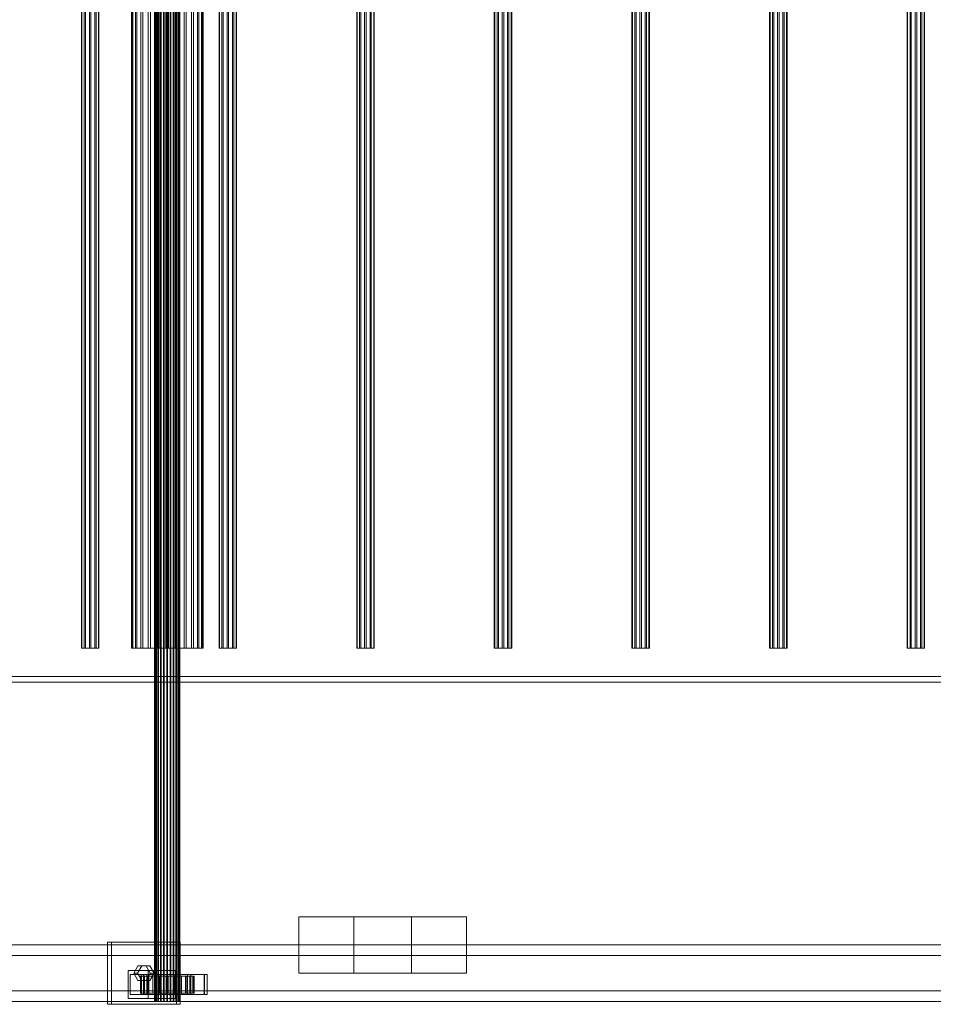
# Model space of a CAD drawing. Header units: millimetres. Extents: x -1970 to 61924, y -58230 to 6847.
# Tile 721 of 925: x 29572 to 30219, y -19502 to -18805. Entities that reach past the tile are written whole.
import ezdxf

# ---------------------------------------------------------------- set-up
doc = ezdxf.new("R2010")
doc.units = ezdxf.units.MM
doc.layers.add('superior_C03', color=7, linetype='Continuous', lineweight=0)

msp = doc.modelspace()

# ---------------------------------------------------------------- linework, layer by layer
at = {"layer": 'superior_C03'}
for p, q in [((29667.511, -19500), (29667.511, -16500)), ((29667.736, -19500), (29667.736, -16500)), ((29667.9, -19500), (29667.9, -16500)), ((29668.558, -19500), (29668.558, -16500)), ((29668.875, -19500), (29668.875, -16500)), ((29669.921, -19500), (29669.921, -16500)), ((29670.37, -19500), (29670.37, -16500)), ((29671.733, -19500), (29671.733, -16500)), ((29672.283, -19500), (29672.283, -16500)), ((29673.871, -19500), (29673.871, -16500)), ((29674.484, -19500), (29674.484, -16500)), ((29676.188, -19500), (29676.188, -16500)), ((29676.823, -19500), (29676.823, -16500)), ((29678.527, -19500), (29678.527, -16500)), ((29679.14, -19500), (29679.14, -16500)), ((29680.728, -19500), (29680.728, -16500)), ((29681.278, -19500), (29681.278, -16500)), ((29682.641, -19500), (29682.641, -16500)), ((29683.09, -19500), (29683.09, -16500)), ((29684.136, -19500), (29684.136, -16500)), ((29684.454, -19500), (29684.454, -16500)), ((29685.111, -19500), (29685.111, -16500)), ((29685.276, -16500), (29685.276, -19500)), ((29685.5, -19500), (29685.5, -16500)), ((29615.802, -16750), (29615.802, -19250)), ((29616.146, -16750), (29616.146, -19250)), ((29617.822, -16750), (29617.822, -19250)), ((29618.721, -16750), (29618.721, -19250)), ((29621.434, -16750), (29621.434, -19250)), ((29622.546, -16750), (29622.546, -19250)), ((29625.258, -16750), (29625.258, -19250)), ((29626.158, -16750), (29626.158, -19250)), ((29627.834, -16750), (29627.834, -19250)), ((29628.178, -19250), (29628.178, -16750)), ((29651.121, -19250), (29651.121, -16750)), ((29651.754, -19250), (29651.754, -16750)), ((29652.218, -19250), (29652.218, -16750)), ((29654.074, -19250), (29654.074, -16750)), ((29654.97, -19250), (29654.97, -16750)), ((29657.923, -19250), (29657.923, -16750)), ((29659.19, -19250), (29659.19, -16750)), ((29663.037, -19250), (29663.037, -16750)), ((29664.59, -19250), (29664.59, -16750)), ((29669.07, -19250), (29669.07, -16750)), ((29670.801, -19250), (29670.801, -16750)), ((29675.609, -19250), (29675.609, -16750)), ((29677.402, -19250), (29677.402, -16750)), ((29682.21, -19250), (29682.21, -16750)), ((29683.941, -19250), (29683.941, -16750)), ((29688.422, -19250), (29688.422, -16750)), ((29689.974, -19250), (29689.974, -16750)), ((29693.821, -19250), (29693.821, -16750)), ((29695.089, -19250), (29695.089, -16750)), ((29698.041, -19250), (29698.041, -16750)), ((29698.937, -19250), (29698.937, -16750)), ((29700.793, -19250), (29700.793, -16750)), ((29701.257, -16750), (29701.257, -19250)), ((29701.89, -19250), (29701.89, -16750)), ((29713.248, -16750), (29713.248, -19250)), ((29713.591, -16750), (29713.591, -19250)), ((29715.268, -16750), (29715.268, -19250)), ((29716.167, -16750), (29716.167, -19250)), ((29718.88, -16750), (29718.88, -19250)), ((29719.991, -16750), (29719.991, -19250)), ((29722.704, -16750), (29722.704, -19250)), ((29723.603, -16750), (29723.603, -19250)), ((29725.28, -16750), (29725.28, -19250)), ((29725.623, -19250), (29725.623, -16750)), ((29810.693, -16750), (29810.693, -19250)), ((29811.037, -16750), (29811.037, -19250)), ((29812.713, -16750), (29812.713, -19250)), ((29813.613, -16750), (29813.613, -19250)), ((29816.325, -16750), (29816.325, -19250)), ((29817.437, -16750), (29817.437, -19250)), ((29820.149, -16750), (29820.149, -19250)), ((29821.049, -16750), (29821.049, -19250)), ((29822.725, -16750), (29822.725, -19250)), ((29823.069, -19250), (29823.069, -16750)), ((29908.139, -16750), (29908.139, -19250)), ((29908.482, -16750), (29908.482, -19250)), ((29910.159, -16750), (29910.159, -19250)), ((29911.058, -16750), (29911.058, -19250)), ((29913.771, -16750), (29913.771, -19250)), ((29914.883, -16750), (29914.883, -19250)), ((29917.595, -16750), (29917.595, -19250)), ((29918.495, -16750), (29918.495, -19250)), ((29920.171, -16750), (29920.171, -19250)), ((29920.515, -19250), (29920.515, -16750)), ((30005.585, -16750), (30005.585, -19250)), ((30005.928, -16750), (30005.928, -19250)), ((30007.605, -16750), (30007.605, -19250)), ((30008.504, -16750), (30008.504, -19250)), ((30011.217, -16750), (30011.217, -19250)), ((30012.328, -16750), (30012.328, -19250)), ((30015.041, -16750), (30015.041, -19250)), ((30015.94, -16750), (30015.94, -19250)), ((30017.617, -16750), (30017.617, -19250)), ((30017.96, -19250), (30017.96, -16750)), ((30103.03, -16750), (30103.03, -19250)), ((30103.374, -16750), (30103.374, -19250)), ((30105.05, -16750), (30105.05, -19250)), ((30105.95, -16750), (30105.95, -19250)), ((30108.662, -16750), (30108.662, -19250)), ((30109.774, -16750), (30109.774, -19250)), ((30112.486, -16750), (30112.486, -19250)), ((30113.386, -16750), (30113.386, -19250)), ((30115.062, -16750), (30115.062, -19250)), ((30115.406, -19250), (30115.406, -16750)), ((30200.476, -16750), (30200.476, -19250)), ((30200.819, -16750), (30200.819, -19250)), ((30202.496, -16750), (30202.496, -19250)), ((30203.395, -16750), (30203.395, -19250)), ((30206.108, -16750), (30206.108, -19250)), ((30207.22, -16750), (30207.22, -19250)), ((30209.932, -16750), (30209.932, -19250)), ((30210.831, -16750), (30210.831, -19250)), ((30212.508, -16750), (30212.508, -19250)), ((30212.851, -19250), (30212.851, -16750)), ((29616.146, -19250), (29615.802, -19250)), ((29615.802, -19250), (29617.822, -19250)), ((29618.721, -19250), (29616.146, -19250)), ((29617.822, -19250), (29621.434, -19250)), ((29622.546, -19250), (29618.721, -19250)), ((29621.434, -19250), (29625.258, -19250)), ((29626.158, -19250), (29622.546, -19250)), ((29625.258, -19250), (29627.834, -19250)), ((29628.178, -19250), (29626.158, -19250)), ((29627.834, -19250), (29628.178, -19250)), ((29651.754, -19250), (29651.121, -19250)), ((29651.121, -19250), (29652.218, -19250)), ((29654.074, -19250), (29651.754, -19250)), ((29652.218, -19250), (29654.97, -19250)), ((29657.923, -19250), (29654.074, -19250)), ((29654.97, -19250), (29659.19, -19250)), ((29663.037, -19250), (29657.923, -19250)), ((29659.19, -19250), (29664.59, -19250)), ((29669.07, -19250), (29663.037, -19250)), ((29664.59, -19250), (29670.801, -19250)), ((29675.609, -19250), (29669.07, -19250)), ((29670.801, -19250), (29677.402, -19250)), ((29682.21, -19250), (29675.609, -19250)), ((29677.402, -19250), (29683.941, -19250)), ((29688.422, -19250), (29682.21, -19250)), ((29683.941, -19250), (29689.974, -19250)), ((29693.821, -19250), (29688.422, -19250)), ((29689.974, -19250), (29695.089, -19250)), ((29698.041, -19250), (29693.821, -19250)), ((29695.089, -19250), (29698.937, -19250)), ((29700.793, -19250), (29698.041, -19250)), ((29698.937, -19250), (29701.257, -19250)), ((29701.89, -19250), (29700.793, -19250)), ((29701.257, -19250), (29701.89, -19250)), ((29713.591, -19250), (29713.248, -19250)), ((29713.248, -19250), (29715.268, -19250)), ((29716.167, -19250), (29713.591, -19250)), ((29715.268, -19250), (29718.88, -19250)), ((29719.991, -19250), (29716.167, -19250)), ((29718.88, -19250), (29722.704, -19250)), ((29723.603, -19250), (29719.991, -19250)), ((29722.704, -19250), (29725.28, -19250)), ((29725.623, -19250), (29723.603, -19250)), ((29725.28, -19250), (29725.623, -19250)), ((29811.037, -19250), (29810.693, -19250)), ((29810.693, -19250), (29812.713, -19250)), ((29813.613, -19250), (29811.037, -19250)), ((29812.713, -19250), (29816.325, -19250)), ((29817.437, -19250), (29813.613, -19250)), ((29816.325, -19250), (29820.149, -19250)), ((29821.049, -19250), (29817.437, -19250)), ((29820.149, -19250), (29822.725, -19250)), ((29823.069, -19250), (29821.049, -19250)), ((29822.725, -19250), (29823.069, -19250)), ((29908.482, -19250), (29908.139, -19250)), ((29908.139, -19250), (29910.159, -19250)), ((29911.058, -19250), (29908.482, -19250)), ((29910.159, -19250), (29913.771, -19250)), ((29914.883, -19250), (29911.058, -19250)), ((29913.771, -19250), (29917.595, -19250)), ((29918.495, -19250), (29914.883, -19250)), ((29917.595, -19250), (29920.171, -19250)), ((29920.515, -19250), (29918.495, -19250)), ((29920.171, -19250), (29920.515, -19250)), ((30005.928, -19250), (30005.585, -19250)), ((30005.585, -19250), (30007.605, -19250)), ((30008.504, -19250), (30005.928, -19250)), ((30007.605, -19250), (30011.217, -19250)), ((30012.328, -19250), (30008.504, -19250)), ((30011.217, -19250), (30015.041, -19250)), ((30015.94, -19250), (30012.328, -19250)), ((30015.041, -19250), (30017.617, -19250)), ((30017.96, -19250), (30015.94, -19250)), ((30017.617, -19250), (30017.96, -19250)), ((30103.374, -19250), (30103.03, -19250)), ((30103.03, -19250), (30105.05, -19250)), ((30105.95, -19250), (30103.374, -19250)), ((30105.05, -19250), (30108.662, -19250)), ((30109.774, -19250), (30105.95, -19250)), ((30108.662, -19250), (30112.486, -19250)), ((30113.386, -19250), (30109.774, -19250)), ((30112.486, -19250), (30115.062, -19250)), ((30115.406, -19250), (30113.386, -19250)), ((30115.062, -19250), (30115.406, -19250)), ((30200.819, -19250), (30200.476, -19250)), ((30200.476, -19250), (30202.496, -19250)), ((30203.395, -19250), (30200.819, -19250)), ((30202.496, -19250), (30206.108, -19250)), ((30207.22, -19250), (30203.395, -19250)), ((30206.108, -19250), (30209.932, -19250)), ((30210.831, -19250), (30207.22, -19250)), ((30209.932, -19250), (30212.508, -19250)), ((30212.851, -19250), (30210.831, -19250)), ((30212.508, -19250), (30212.851, -19250)), ((40313.243, -19270), (29204.438, -19270)), ((29205.337, -19270), (40314.141, -19270)), ((29233.633, -19270), (40342.437, -19270)), ((29204.438, -19274), (40313.243, -19274)), ((40342.437, -19274), (29233.633, -19274)), ((29808.601, -19440), (29769.623, -19440)), ((29769.623, -19440), (29769.623, -19480)), ((29849.572, -19440), (29769.623, -19440)), ((29808.601, -19480), (29808.601, -19440)), ((29808.601, -19440), (29888.551, -19440)), ((29849.572, -19480), (29849.572, -19440)), ((29849.572, -19440), (29888.551, -19440)), ((29888.551, -19440), (29888.551, -19480)), ((30235.263, -19460), (29065.916, -19460)), ((29074.899, -19460), (30244.247, -19460)), ((30311.069, -19460), (29120.611, -19460)), ((29128, -19460), (30318.458, -19460)), ((29683.036, -19458), (29634.313, -19458)), ((29634.313, -19458), (29634.313, -19502)), ((29637.008, -19458), (29634.313, -19458)), ((29637.008, -19502), (29637.008, -19458)), ((29637.008, -19458), (29685.731, -19458)), ((29683.036, -19502), (29683.036, -19458)), ((29683.036, -19458), (29685.731, -19458)), ((29685.731, -19458), (29685.731, -19502)), ((30233.585, -19467.5), (29118.136, -19467.5)), ((29130.475, -19467.5), (30245.925, -19467.5)), ((29668.419, -19478), (29648.93, -19478)), ((29648.93, -19478), (29648.93, -19498)), ((29662.943, -19478), (29648.93, -19478)), ((29662.045, -19481), (29650.352, -19481)), ((29650.352, -19481), (29650.352, -19495)), ((29659.784, -19481), (29650.352, -19481)), ((29652.828, -19480), (29655.751, -19474.804)), ((29655.751, -19485.196), (29652.828, -19480)), ((29652.828, -19480), (29655.522, -19480)), ((29658.446, -19474.804), (29655.522, -19480)), ((29655.522, -19480), (29658.446, -19485.196)), ((29655.751, -19474.804), (29661.598, -19474.804)), ((29658.446, -19474.804), (29655.751, -19474.804)), ((29702.961, -19481), (29658.136, -19481)), ((29658.136, -19481), (29658.136, -19495)), ((29659.932, -19481), (29658.136, -19481)), ((29664.293, -19474.804), (29658.446, -19474.804)), ((29659.784, -19495), (29659.784, -19481)), ((29659.784, -19481), (29671.477, -19481)), ((29659.932, -19495), (29659.932, -19481)), ((29659.932, -19481), (29704.757, -19481)), ((29661.598, -19474.804), (29664.521, -19480)), ((29664.293, -19474.804), (29661.598, -19474.804)), ((29664.521, -19480), (29661.598, -19485.196)), ((29662.045, -19495), (29662.045, -19481)), ((29662.045, -19481), (29671.477, -19481)), ((29662.943, -19498), (29662.943, -19478)), ((29662.943, -19478), (29682.432, -19478)), ((29667.216, -19480), (29664.293, -19474.804)), ((29664.293, -19485.196), (29667.216, -19480)), ((29667.216, -19480), (29664.521, -19480)), ((29668.419, -19498), (29668.419, -19478)), ((29668.419, -19478), (29682.432, -19478)), ((29671.477, -19481), (29671.477, -19495)), ((29693.228, -19481), (29681.534, -19481)), ((29681.534, -19481), (29681.534, -19495)), ((29690.966, -19481), (29681.534, -19481)), ((29682.432, -19478), (29682.432, -19498)), ((29690.966, -19495), (29690.966, -19481)), ((29690.966, -19481), (29702.66, -19481)), ((29693.228, -19495), (29693.228, -19481)), ((29693.228, -19481), (29702.66, -19481)), ((29702.66, -19481), (29702.66, -19495)), ((29702.961, -19495), (29702.961, -19481)), ((29702.961, -19481), (29704.757, -19481)), ((29704.757, -19481), (29704.757, -19495)), ((29769.623, -19480), (29808.601, -19480)), ((29769.623, -19480), (29849.572, -19480)), ((29888.551, -19480), (29808.601, -19480)), ((29888.551, -19480), (29849.572, -19480)), ((29661.598, -19485.196), (29655.751, -19485.196)), ((29658.446, -19485.196), (29655.751, -19485.196)), ((29658.338, -19482), (29657.517, -19482)), ((29657.517, -19482), (29667.511, -19482)), ((29657.517, -19494), (29657.517, -19482)), ((29657.517, -19482), (29657.991, -19482)), ((29657.991, -19482), (29667.736, -19482)), ((29657.991, -19494), (29657.991, -19482)), ((29657.991, -19482), (29659.726, -19482)), ((29660.397, -19482), (29658.338, -19482)), ((29658.338, -19482), (29667.9, -19482)), ((29658.338, -19494), (29658.338, -19482)), ((29658.446, -19485.196), (29664.293, -19485.196)), ((29659.726, -19482), (29668.558, -19482)), ((29659.726, -19494), (29659.726, -19482)), ((29659.726, -19482), (29662.605, -19482)), ((29663.553, -19482), (29660.397, -19482)), ((29660.397, -19482), (29668.875, -19482)), ((29660.397, -19494), (29660.397, -19482)), ((29664.293, -19485.196), (29661.598, -19485.196)), ((29662.605, -19482), (29669.921, -19482)), ((29662.605, -19494), (29662.605, -19482)), ((29662.605, -19482), (29666.431, -19482)), ((29667.592, -19482), (29663.553, -19482)), ((29663.553, -19482), (29670.37, -19482)), ((29663.553, -19494), (29663.553, -19482)), ((29666.431, -19482), (29671.733, -19482)), ((29666.431, -19494), (29666.431, -19482)), ((29666.431, -19482), (29670.944, -19482)), ((29667.511, -19482), (29667.9, -19482)), ((29667.511, -19482), (29667.511, -19494)), ((29667.736, -19482), (29667.511, -19482)), ((29672.239, -19482), (29667.592, -19482)), ((29667.592, -19482), (29672.283, -19482)), ((29667.592, -19494), (29667.592, -19482)), ((29667.736, -19482), (29667.736, -19494)), ((29668.558, -19482), (29667.736, -19482)), ((29667.9, -19482), (29668.875, -19482)), ((29667.9, -19482), (29667.9, -19494)), ((29668.558, -19482), (29668.558, -19494)), ((29669.921, -19482), (29668.558, -19482)), ((29668.875, -19482), (29670.37, -19482)), ((29668.875, -19482), (29668.875, -19494)), ((29669.921, -19482), (29669.921, -19494)), ((29671.733, -19482), (29669.921, -19482)), ((29670.37, -19482), (29672.283, -19482)), ((29670.37, -19482), (29670.37, -19494)), ((29670.944, -19482), (29673.871, -19482)), ((29670.944, -19494), (29670.944, -19482)), ((29670.944, -19482), (29675.835, -19482)), ((29671.733, -19482), (29671.733, -19494)), ((29673.871, -19482), (29671.733, -19482)), ((29677.176, -19482), (29672.239, -19482)), ((29672.239, -19482), (29674.484, -19482)), ((29672.239, -19494), (29672.239, -19482)), ((29672.283, -19482), (29674.484, -19482)), ((29672.283, -19482), (29672.283, -19494)), ((29673.871, -19482), (29673.871, -19494)), ((29676.188, -19482), (29673.871, -19482)), ((29674.484, -19482), (29676.823, -19482)), ((29674.484, -19482), (29674.484, -19494)), ((29675.835, -19482), (29676.188, -19482)), ((29675.835, -19494), (29675.835, -19482)), ((29675.835, -19482), (29680.773, -19482)), ((29676.188, -19482), (29676.188, -19494)), ((29678.527, -19482), (29676.188, -19482)), ((29677.176, -19482), (29676.823, -19482)), ((29676.823, -19482), (29679.14, -19482)), ((29676.823, -19482), (29676.823, -19494)), ((29682.068, -19482), (29677.176, -19482)), ((29677.176, -19494), (29677.176, -19482)), ((29680.773, -19482), (29678.527, -19482)), ((29678.527, -19482), (29678.527, -19494)), ((29680.728, -19482), (29678.527, -19482)), ((29682.068, -19482), (29679.14, -19482)), ((29679.14, -19482), (29681.278, -19482)), ((29679.14, -19482), (29679.14, -19494)), ((29685.419, -19482), (29680.728, -19482)), ((29680.728, -19482), (29680.728, -19494)), ((29682.641, -19482), (29680.728, -19482)), ((29680.773, -19494), (29680.773, -19482)), ((29680.773, -19482), (29685.419, -19482)), ((29686.58, -19482), (29681.278, -19482)), ((29681.278, -19482), (29683.09, -19482)), ((29681.278, -19482), (29681.278, -19494)), ((29686.58, -19482), (29682.068, -19482)), ((29682.068, -19494), (29682.068, -19482)), ((29689.458, -19482), (29682.641, -19482)), ((29682.641, -19482), (29682.641, -19494)), ((29684.136, -19482), (29682.641, -19482)), ((29690.406, -19482), (29683.09, -19482)), ((29683.09, -19482), (29684.454, -19482)), ((29683.09, -19482), (29683.09, -19494)), ((29692.615, -19482), (29684.136, -19482)), ((29684.136, -19482), (29684.136, -19494)), ((29685.111, -19482), (29684.136, -19482)), ((29693.285, -19482), (29684.454, -19482)), ((29684.454, -19482), (29685.276, -19482)), ((29684.454, -19482), (29684.454, -19494)), ((29694.673, -19482), (29685.111, -19482)), ((29685.111, -19482), (29685.111, -19494)), ((29685.5, -19482), (29685.111, -19482)), ((29685.276, -19482), (29695.02, -19482)), ((29685.276, -19494), (29685.276, -19482)), ((29685.276, -19482), (29685.5, -19482)), ((29685.419, -19494), (29685.419, -19482)), ((29685.419, -19482), (29689.458, -19482)), ((29695.494, -19482), (29685.5, -19482)), ((29685.5, -19482), (29685.5, -19494)), ((29690.406, -19482), (29686.58, -19482)), ((29686.58, -19494), (29686.58, -19482)), ((29689.458, -19494), (29689.458, -19482)), ((29689.458, -19482), (29692.615, -19482)), ((29693.285, -19482), (29690.406, -19482)), ((29690.406, -19494), (29690.406, -19482)), ((29692.615, -19494), (29692.615, -19482)), ((29692.615, -19482), (29694.673, -19482)), ((29695.02, -19482), (29693.285, -19482)), ((29693.285, -19494), (29693.285, -19482)), ((29694.673, -19494), (29694.673, -19482)), ((29694.673, -19482), (29695.494, -19482)), ((29695.02, -19482), (29695.02, -19494)), ((29695.494, -19482), (29695.02, -19482)), ((29695.494, -19494), (29695.494, -19482)), ((29118.136, -19492.5), (30233.585, -19492.5)), ((29130.475, -19492.5), (30245.925, -19492.5)), ((29650.352, -19495), (29662.045, -19495)), ((29650.352, -19495), (29659.784, -19495)), ((29667.511, -19494), (29657.517, -19494)), ((29657.517, -19494), (29658.338, -19494)), ((29657.991, -19494), (29657.517, -19494)), ((29667.736, -19494), (29657.991, -19494)), ((29659.726, -19494), (29657.991, -19494)), ((29658.136, -19495), (29702.961, -19495)), ((29658.136, -19495), (29659.932, -19495)), ((29667.9, -19494), (29658.338, -19494)), ((29658.338, -19494), (29660.397, -19494)), ((29668.558, -19494), (29659.726, -19494)), ((29662.605, -19494), (29659.726, -19494)), ((29671.477, -19495), (29659.784, -19495)), ((29704.757, -19495), (29659.932, -19495)), ((29668.875, -19494), (29660.397, -19494)), ((29660.397, -19494), (29663.553, -19494)), ((29671.477, -19495), (29662.045, -19495)), ((29669.921, -19494), (29662.605, -19494)), ((29666.431, -19494), (29662.605, -19494)), ((29670.37, -19494), (29663.553, -19494)), ((29663.553, -19494), (29667.592, -19494)), ((29671.733, -19494), (29666.431, -19494)), ((29670.944, -19494), (29666.431, -19494)), ((29667.9, -19494), (29667.511, -19494)), ((29667.511, -19494), (29667.736, -19494)), ((29672.283, -19494), (29667.592, -19494)), ((29667.592, -19494), (29672.239, -19494)), ((29667.736, -19494), (29668.558, -19494)), ((29668.875, -19494), (29667.9, -19494)), ((29668.558, -19494), (29669.921, -19494)), ((29670.37, -19494), (29668.875, -19494)), ((29669.921, -19494), (29671.733, -19494)), ((29672.283, -19494), (29670.37, -19494)), ((29673.871, -19494), (29670.944, -19494)), ((29675.835, -19494), (29670.944, -19494)), ((29671.733, -19494), (29673.871, -19494)), ((29674.484, -19494), (29672.239, -19494)), ((29672.239, -19494), (29677.176, -19494)), ((29674.484, -19494), (29672.283, -19494)), ((29673.871, -19494), (29676.188, -19494)), ((29676.823, -19494), (29674.484, -19494)), ((29676.188, -19494), (29675.835, -19494)), ((29680.773, -19494), (29675.835, -19494)), ((29676.188, -19494), (29678.527, -19494)), ((29679.14, -19494), (29676.823, -19494)), ((29676.823, -19494), (29677.176, -19494)), ((29677.176, -19494), (29682.068, -19494)), ((29678.527, -19494), (29680.773, -19494)), ((29678.527, -19494), (29680.728, -19494)), ((29681.278, -19494), (29679.14, -19494)), ((29679.14, -19494), (29682.068, -19494)), ((29680.728, -19494), (29685.419, -19494)), ((29680.728, -19494), (29682.641, -19494)), ((29685.419, -19494), (29680.773, -19494)), ((29683.09, -19494), (29681.278, -19494)), ((29681.278, -19494), (29686.58, -19494)), ((29681.534, -19495), (29693.228, -19495)), ((29681.534, -19495), (29690.966, -19495)), ((29682.068, -19494), (29686.58, -19494)), ((29682.641, -19494), (29689.458, -19494)), ((29682.641, -19494), (29684.136, -19494)), ((29684.454, -19494), (29683.09, -19494)), ((29683.09, -19494), (29690.406, -19494)), ((29684.136, -19494), (29692.615, -19494)), ((29684.136, -19494), (29685.111, -19494)), ((29685.276, -19494), (29684.454, -19494)), ((29684.454, -19494), (29693.285, -19494)), ((29685.111, -19494), (29694.673, -19494)), ((29685.111, -19494), (29685.5, -19494)), ((29695.02, -19494), (29685.276, -19494)), ((29685.5, -19494), (29685.276, -19494)), ((29689.458, -19494), (29685.419, -19494)), ((29685.5, -19494), (29695.494, -19494)), ((29686.58, -19494), (29690.406, -19494)), ((29692.615, -19494), (29689.458, -19494)), ((29690.406, -19494), (29693.285, -19494)), ((29702.66, -19495), (29690.966, -19495)), ((29694.673, -19494), (29692.615, -19494)), ((29702.66, -19495), (29693.228, -19495)), ((29693.285, -19494), (29695.02, -19494)), ((29695.494, -19494), (29694.673, -19494)), ((29695.02, -19494), (29695.494, -19494)), ((29704.757, -19495), (29702.961, -19495)), ((29065.916, -19500), (30235.263, -19500)), ((29074.899, -19500), (30244.247, -19500)), ((29120.611, -19500), (30311.069, -19500)), ((29128, -19500), (30318.458, -19500)), ((29204.438, -19500), (40313.243, -19500)), ((40314.141, -19500), (29205.337, -19500)), ((29634.313, -19502), (29683.036, -19502)), ((29634.313, -19502), (29637.008, -19502)), ((29685.731, -19502), (29637.008, -19502)), ((29648.93, -19498), (29668.419, -19498)), ((29648.93, -19498), (29662.943, -19498)), ((29682.432, -19498), (29662.943, -19498)), ((29667.736, -19500), (29667.511, -19500)), ((29667.511, -19500), (29667.9, -19500)), ((29668.558, -19500), (29667.736, -19500)), ((29667.9, -19500), (29668.875, -19500)), ((29682.432, -19498), (29668.419, -19498)), ((29669.921, -19500), (29668.558, -19500)), ((29668.875, -19500), (29670.37, -19500)), ((29671.733, -19500), (29669.921, -19500)), ((29670.37, -19500), (29672.283, -19500)), ((29673.871, -19500), (29671.733, -19500)), ((29672.283, -19500), (29674.484, -19500)), ((29676.188, -19500), (29673.871, -19500)), ((29674.484, -19500), (29676.823, -19500)), ((29678.527, -19500), (29676.188, -19500)), ((29676.823, -19500), (29679.14, -19500)), ((29680.728, -19500), (29678.527, -19500)), ((29679.14, -19500), (29681.278, -19500)), ((29682.641, -19500), (29680.728, -19500)), ((29681.278, -19500), (29683.09, -19500)), ((29684.136, -19500), (29682.641, -19500)), ((29685.731, -19502), (29683.036, -19502)), ((29683.09, -19500), (29684.454, -19500)), ((29685.111, -19500), (29684.136, -19500)), ((29684.454, -19500), (29685.276, -19500)), ((29685.5, -19500), (29685.111, -19500)), ((29685.276, -19500), (29685.5, -19500))]:
    msp.add_line(p, q, dxfattribs=at)

doc.saveas('drawing.dxf')
